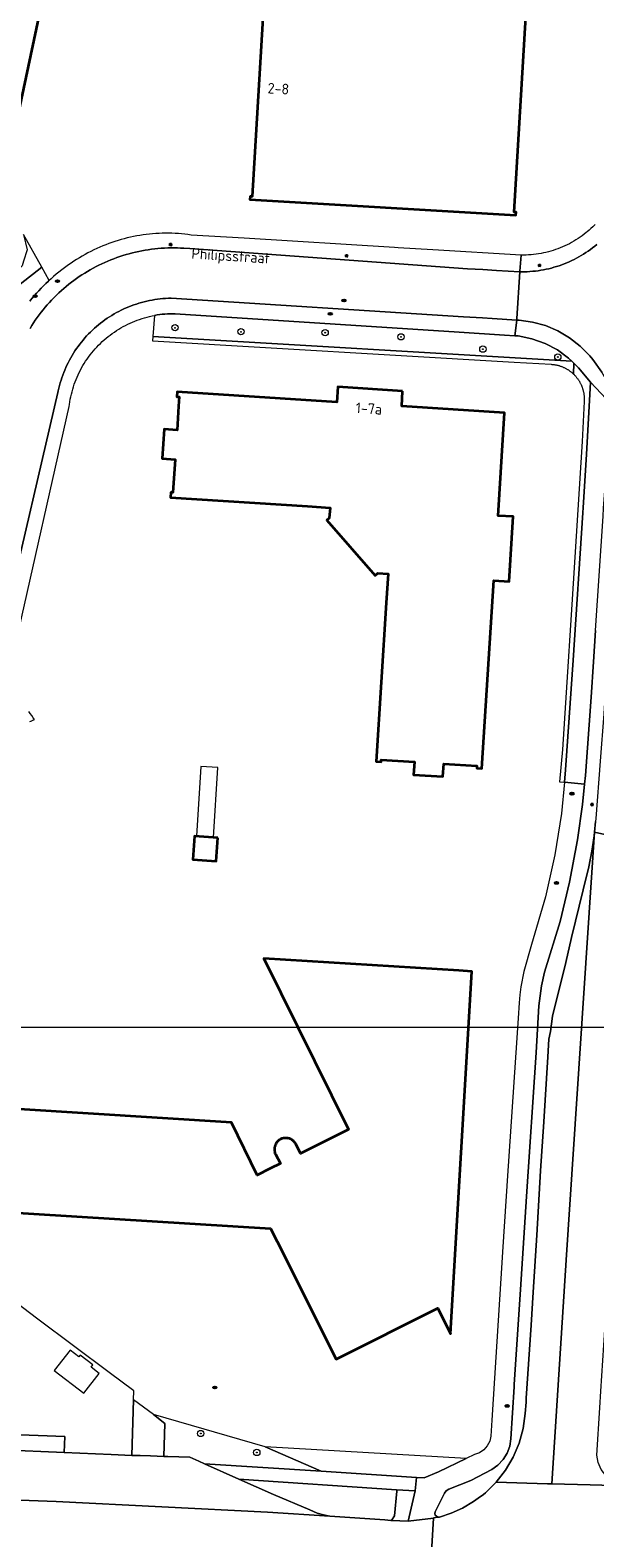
# Model space of a CAD drawing. Header units: metres. Extents: x 152610 to 160096, y 456114 to 462495.
# Tile 640 of 656: x 157165 to 157236, y 461643 to 461834. Entities that reach past the tile are written whole.
import ezdxf
from ezdxf.enums import TextEntityAlignment as Align

# ---------------------------------------------------------------- set-up
doc = ezdxf.new("R2010")
doc.units = ezdxf.units.M
doc.header["$LTSCALE"] = 0.5
doc.layers.get('0').update_dxf_attribs({"linetype": 'CONTINUOUS'})
for name, color, linetype, lineweight in [('B-PV-GR-BEPLANTING_CULTUUR_BOSPLANTSOEN-GV', 251, 'CONTINUOUS', 18), ('B-PV-GR-BEPLANTING_CULTUUR_ROOS-GV', 251, 'CONTINUOUS', 18), ('B-PV-GR-BOOM-S', 251, 'CONTINUOUS', 25), ('B-PV-GR-GROENVOORZIENING-G', 252, 'CONTINUOUS', 18), ('B-PV-GR-HAAG-GV', 251, 'CONTINUOUS', 13), ('B-PV-IE-MEUBILAIR-S', 251, 'CONTINUOUS', 25), ('B-PV-OG-BEBOUWING-GV', 6, 'CONTINUOUS', 35), ('B-PV-OG-BEBOUWING-T18', 1, 'CONTINUOUS', 18), ('B-PV-OG-BEBOUWING_OVERBOUWING-GV', 251, 'CONTINUOUS', 18), ('B-PV-OG-TERREIN_BEGROEID-GV', 251, 'CONTINUOUS', 18), ('B-PV-OG-TOPOGRAFIE-T18', 1, 'CONTINUOUS', 18), ('B-PV-VH-GESLOTENVERHARDING_ASFALT-GV', 251, 'CONTINUOUS', 18), ('B-PV-VH-ONVERHARD_ZAND-GV', 251, 'CONTINUOUS', 18), ('B-PV-VH-OPENVERHARDING_BETONSTRAATSTEEN-GV', 251, 'CONTINUOUS', 18), ('B-PV-VH-OPENVERHARDING_TEGEL-GV', 251, 'CONTINUOUS', 18)]:
    doc.layers.add(name, color=color, linetype=linetype, lineweight=lineweight)
doc.styles.add('NLCS-ISO', font='NLCS-ISO.ttf')
doc.styles.add('NLCS-ISO-M750-T18', font='NLCS-ISO.ttf', dxfattribs={"height": 1.35})

# ---------------------------------------------------------------- blocks, each defined once
blk = doc.blocks.new('SIE-MEUBILAIR_PAAL_LICHTMAST-SO')
for points in [[(-0.62, 0), (-1, 0)], [(-0.71, 0.71), (-0.44, 0.44)], [(0, 1), (0, 0.62)], [(0.44, 0.44), (0.71, 0.71)], [(1, 0), (0.62, 0)], [(-0.71, -0.71), (-0.44, -0.44)], [(0, -0.62), (0, -1)], [(0.44, -0.44), (0.71, -0.71)]]:
    blk.add_lwpolyline(points)
blk.add_circle((0, 0), 0.5)
blk = doc.blocks.new('SIE-MEUBILAIR_PUT_RIOOLPUT-SO')
blk.add_ellipse((0, 0), major_axis=(1.25, 0), ratio=0.54)
at = {"style": 'NLCS-ISO'}
blk.add_text('ri', height=0.75, dxfattribs=at).set_placement((-0.04, 0.07), align=Align.MIDDLE_CENTER)
blk = doc.blocks.new('SGR-BOOM_GBKN-SO')
at = {"linetype": 'ByBlock', "lineweight": 18}
h = blk.add_hatch(color=0, dxfattribs=at)
h.dxf.hatch_style = 1
edge = h.paths.add_edge_path()
edge.add_arc((0, 0), 0.25, 0, 360)
at = {"color": 0, "linetype": 'ByBlock', "lineweight": 18}
for radius in [2, 0.25]:
    blk.add_circle((0, 0), radius, dxfattribs=at)
at = {"color": 0, "linetype": 'ByBlock', "lineweight": 18, "style": 'NLCS-ISO'}
blk.add_attdef('SOORT', (2.5, 0), '', height=1.5, dxfattribs=at)

msp = doc.modelspace()

# ---------------------------------------------------------------- linework, layer by layer
at = {"layer": 'B-PV-GR-BEPLANTING_CULTUUR_BOSPLANTSOEN-GV', "flags": 128}
msp.add_lwpolyline([(157103.84, 461818.591), (157059.589, 461832.764), (157057.979, 461832.553), (157056.14, 461831.352), (157054.901, 461829.327), (157053.609, 461822.049), (157097.327, 461812.216), (157140.309, 461801.349), (157140.441, 461801.289), (157148.365, 461797.698), (157150.47, 461795.266), (157150.521, 461795.128), (157155.986, 461799.859), (157160.085, 461799.586), (157163.491, 461802.135), (157166.241, 461804.286), (157163.911, 461808.461), (157164.367, 461806.502), (157163.926, 461805.052), (157163.751, 461804.475), (157162.856, 461803.529), (157161.155, 461802.581), (157158.991, 461802.174)], close=True, dxfattribs=at)
at = {"layer": 'B-PV-GR-BEPLANTING_CULTUUR_ROOS-GV', "flags": 128}
msp.add_lwpolyline([(157219.151, 461796.053), (157183.135, 461798.403), (157182.808, 461798.403), (157182.481, 461798.395), (157182.155, 461798.379), (157181.829, 461798.355), (157181.503, 461798.323), (157181.179, 461798.284), (157180.855, 461798.236), (157180.543, 461798.182), (157180.305, 461795.488), (157233.436, 461792.378), (157233.039, 461792.765), (157231.61, 461793.807), (157230.048, 461794.634), (157228.383, 461795.23), (157226.651, 461795.583), (157226.234, 461795.607), (157224.886, 461795.685)], close=True, dxfattribs=at)
at = {"layer": 'B-PV-GR-GROENVOORZIENING-G'}
msp.add_lwpolyline([(156654.254, 461199.56), (157279.902, 461199.56), (157279.902, 461707.86), (156654.254, 461707.86)], close=True, dxfattribs=at)
msp.add_lwpolyline([(156654.254, 461199.56), (157279.902, 461199.56), (157279.902, 461707.86), (156654.254, 461707.86)], close=True, dxfattribs=at)
at = {"layer": 'B-PV-GR-HAAG-GV', "flags": 128}
for points in [[(157233.436, 461792.378), (157180.305, 461795.488), (157180.273, 461794.939), (157226.151, 461792.253), (157230.831, 461791.98), (157230.908, 461791.975), (157230.985, 461791.968), (157231.062, 461791.96), (157231.139, 461791.951), (157231.216, 461791.94), (157231.292, 461791.928), (157231.369, 461791.915), (157231.445, 461791.901), (157231.521, 461791.885), (157231.596, 461791.867), (157231.671, 461791.849), (157231.746, 461791.829), (157231.82, 461791.808), (157231.894, 461791.786), (157231.968, 461791.762), (157232.041, 461791.737), (157232.114, 461791.711), (157232.187, 461791.683), (157232.258, 461791.654), (157232.33, 461791.624), (157232.401, 461791.593), (157232.471, 461791.561), (157232.541, 461791.527), (157232.61, 461791.492), (157232.678, 461791.456), (157232.746, 461791.419), (157232.813, 461791.38), (157232.88, 461791.341), (157232.946, 461791.3), (157233.011, 461791.258), (157233.075, 461791.215), (157233.139, 461791.171), (157233.202, 461791.126), (157233.264, 461791.079), (157233.325, 461791.032), (157233.385, 461790.984), (157233.445, 461790.934), (157233.503, 461790.884), (157233.561, 461790.832), (157233.618, 461790.78), (157233.674, 461790.726), (157233.684, 461792.136)], [(157233.684, 461792.136), (157233.674, 461790.726), (157233.73, 461790.671), (157233.784, 461790.615), (157233.838, 461790.558), (157233.891, 461790.5), (157233.942, 461790.441), (157233.993, 461790.382), (157234.042, 461790.321), (157234.091, 461790.26), (157234.138, 461790.197), (157234.185, 461790.134), (157234.23, 461790.07), (157234.274, 461790.005), (157234.317, 461789.94), (157234.358, 461789.874), (157234.399, 461789.807), (157234.438, 461789.739), (157234.476, 461789.671), (157234.513, 461789.602), (157234.549, 461789.532), (157234.583, 461789.462), (157234.617, 461789.391), (157234.649, 461789.32), (157234.679, 461789.248), (157234.709, 461789.175), (157234.737, 461789.102), (157234.764, 461789.029), (157234.79, 461788.955), (157234.814, 461788.88), (157234.837, 461788.805), (157234.858, 461788.73), (157234.879, 461788.655), (157234.898, 461788.579), (157234.915, 461788.502), (157234.932, 461788.426), (157234.947, 461788.349), (157234.96, 461788.272), (157234.972, 461788.195), (157234.983, 461788.117), (157234.993, 461788.039), (157235.001, 461787.962), (157235.008, 461787.884), (157235.013, 461787.806), (157235.017, 461787.727), (157235.02, 461787.649), (157235.021, 461787.571), (157235.021, 461787.493), (157235.019, 461787.414), (157235.016, 461787.336), (157235.012, 461787.258), (157234.744, 461782.197), (157233.443, 461761.516), (157232.716, 461750.324), (157232.246, 461743.099), (157231.884, 461739.006), (157232.437, 461738.954), (157232.506, 461738.948), (157232.654, 461740.547), (157233.097, 461747.169), (157233.617, 461754.442), (157234.835, 461773.133), (157234.874, 461773.833), (157235.321, 461780.551), (157235.809, 461789.711), (157234.305, 461791.531)]]:
    msp.add_lwpolyline(points, close=True, dxfattribs=at)
at = {"layer": 'B-PV-OG-BEBOUWING-GV', "flags": 128}
for points in [[(157136.303, 461856.591), (157135.921, 461856.678), (157129.776, 461827.785), (157129.51, 461827.838), (157129.438, 461827.452), (157140.441, 461825.121), (157162.825, 461820.378), (157162.936, 461820.739), (157162.663, 461820.802), (157168.775, 461849.705), (157168.37, 461849.77), (157168.345, 461849.491), (157140.441, 461855.418), (157136.248, 461856.308)], [(157194.963, 461840.905), (157194.561, 461840.927), (157192.918, 461813.274), (157192.651, 461813.285), (157192.622, 461812.885), (157226.338, 461810.879), (157226.373, 461811.264), (157226.125, 461811.276), (157227.765, 461838.937), (157227.364, 461838.967), (157227.346, 461838.696), (157194.931, 461840.635)], [(157211.991, 461788.592), (157203.758, 461789.122), (157203.635, 461787.187), (157183.404, 461788.501), (157183.368, 461787.862), (157183.639, 461787.847), (157183.566, 461786.689), (157183.376, 461783.627), (157181.74, 461783.73), (157181.504, 461780.026), (157183.137, 461779.92), (157182.862, 461775.706), (157182.593, 461775.724), (157182.553, 461775.086), (157199.942, 461773.966), (157202.791, 461773.783), (157202.685, 461772.478), (157202.358, 461772.187), (157208.519, 461765.19), (157208.844, 461765.472), (157210.158, 461765.408), (157209.92, 461761.732), (157208.616, 461741.586), (157209.256, 461741.537), (157209.278, 461741.811), (157213.478, 461741.546), (157213.377, 461739.909), (157217.083, 461739.667), (157217.192, 461741.294), (157221.397, 461741.023), (157221.381, 461740.755), (157222.02, 461740.714), (157223.554, 461764.543), (157225.478, 461764.418), (157226.013, 461772.65), (157224.088, 461772.775), (157224.924, 461785.831), (157211.867, 461786.663)], [(157188.549, 461731.899), (157185.585, 461732.12), (157185.362, 461729.157), (157188.325, 461728.924)]]:
    msp.add_lwpolyline(points, close=True, dxfattribs=at)
msp.add_lwpolyline([(157145.413, 461685.419), (157195.248, 461682.343), (157196.079, 461680.685), (157203.55, 461665.777), (157216.457, 461672.216), (157218.052, 461668.98), (157220.772, 461714.956), (157219.126, 461715.058), (157194.396, 461716.603), (157205.106, 461694.883), (157199.017, 461691.862), (157198.432, 461693.061), (157198.378, 461693.154), (157198.317, 461693.242), (157198.249, 461693.326), (157198.176, 461693.404), (157198.097, 461693.477), (157198.013, 461693.543), (157197.924, 461693.603), (157197.831, 461693.656), (157197.734, 461693.703), (157197.634, 461693.742), (157197.531, 461693.773), (157197.426, 461693.796), (157197.32, 461693.812), (157197.213, 461693.82), (157197.106, 461693.82), (157196.999, 461693.811), (157196.893, 461693.795), (157196.788, 461693.771), (157196.685, 461693.74), (157196.586, 461693.7), (157196.489, 461693.654), (157196.396, 461693.6), (157196.307, 461693.539), (157196.223, 461693.473), (157196.145, 461693.4), (157196.071, 461693.321), (157196.005, 461693.237), (157195.944, 461693.149), (157195.89, 461693.056), (157195.843, 461692.959), (157195.804, 461692.859), (157195.772, 461692.757), (157195.748, 461692.652), (157195.731, 461692.546), (157195.723, 461692.439), (157195.723, 461692.332), (157195.73, 461692.225), (157195.746, 461692.119), (157195.769, 461692.014), (157195.8, 461691.911), (157195.839, 461691.811), (157195.865, 461691.754), (157196.485, 461690.58), (157195.206, 461689.933), (157193.545, 461689.093), (157190.267, 461695.805), (157153.909, 461698.084)], dxfattribs=at)
msp.add_lwpolyline([(157145.413, 461685.419), (157195.248, 461682.343), (157196.079, 461680.685), (157203.55, 461665.777), (157216.457, 461672.216), (157218.052, 461668.98), (157220.772, 461714.956), (157219.126, 461715.058), (157194.396, 461716.603), (157205.106, 461694.883), (157199.017, 461691.862), (157198.432, 461693.061), (157198.378, 461693.154), (157198.317, 461693.242), (157198.249, 461693.326), (157198.176, 461693.404), (157198.097, 461693.477), (157198.013, 461693.543), (157197.924, 461693.603), (157197.831, 461693.656), (157197.734, 461693.703), (157197.634, 461693.742), (157197.531, 461693.773), (157197.426, 461693.796), (157197.32, 461693.812), (157197.213, 461693.82), (157197.106, 461693.82), (157196.999, 461693.811), (157196.893, 461693.795), (157196.788, 461693.771), (157196.685, 461693.74), (157196.586, 461693.7), (157196.489, 461693.654), (157196.396, 461693.6), (157196.307, 461693.539), (157196.223, 461693.473), (157196.145, 461693.4), (157196.071, 461693.321), (157196.005, 461693.237), (157195.944, 461693.149), (157195.89, 461693.056), (157195.843, 461692.959), (157195.804, 461692.859), (157195.772, 461692.757), (157195.748, 461692.652), (157195.731, 461692.546), (157195.723, 461692.439), (157195.723, 461692.332), (157195.73, 461692.225), (157195.746, 461692.119), (157195.769, 461692.014), (157195.8, 461691.911), (157195.839, 461691.811), (157195.865, 461691.754), (157196.485, 461690.58), (157195.206, 461689.933), (157193.545, 461689.093), (157190.267, 461695.805), (157153.909, 461698.084)], dxfattribs=at)
at = {"layer": 'B-PV-OG-BEBOUWING_OVERBOUWING-GV', "flags": 128}
for points in [[(157188.534, 461740.816), (157186.38, 461740.948), (157185.84, 461732.101), (157187.992, 461731.941)], [(157170.936, 461666.055), (157169.836, 461666.916), (157167.809, 461664.328), (157171.556, 461661.449), (157173.517, 461663.954), (157172.482, 461664.764), (157172.693, 461665.033), (157171.108, 461666.274)]]:
    msp.add_lwpolyline(points, close=True, dxfattribs=at)
at = {"layer": 'B-PV-OG-TERREIN_BEGROEID-GV', "flags": 128}
for points in [[(157164.694, 461799.997), (157164.971, 461800.334), (157165.255, 461800.665), (157165.545, 461800.992), (157165.84, 461801.313), (157166.142, 461801.628), (157166.449, 461801.938), (157166.762, 461802.243), (157167.08, 461802.541), (157167.17, 461802.622), (157166.241, 461804.286), (157163.491, 461802.135)], [(157236.441, 461758.197), (157236.198, 461754.235), (157235.886, 461749.768), (157235.161, 461739.807), (157235.049, 461738.712), (157234.787, 461736.139), (157234.181, 461731.638), (157233.148, 461726.273), (157231.959, 461721.286), (157229.962, 461714.853), (157229.576, 461713.109), (157229.277, 461710.57), (157228.902, 461704.668), (157227.715, 461686.389), (157226.952, 461674.607), (157226.145, 461662.532), (157226.118, 461662.239), (157225.705, 461655.673), (157225.572, 461654.725), (157225.246, 461653.825), (157224.741, 461653.012), (157224.078, 461652.321), (157223.287, 461651.782), (157220.626, 461650.383), (157217.84, 461649.286), (157217.489, 461649.074), (157217.288, 461648.764), (157216.12, 461646.396), (157216.082, 461646.191), (157216.132, 461645.989), (157216.262, 461645.826), (157216.447, 461645.731), (157216.655, 461645.722), (157218.146, 461646.223), (157219.593, 461646.878), (157220.983, 461647.684), (157221.874, 461648.322), (157222.06, 461648.449), (157222.255, 461648.61), (157222.487, 461648.795), (157223.854, 461650.146), (157225.033, 461651.664), (157226.005, 461653.322), (157226.752, 461655.093), (157227.263, 461656.946), (157227.528, 461658.85), (157227.642, 461660.288), (157227.672, 461660.817), (157228.284, 461670.054), (157228.554, 461674.27), (157228.987, 461681.48), (157229.485, 461689.658), (157229.873, 461695.892), (157230.398, 461704.109), (157230.545, 461706.343), (157230.743, 461707.341), (157231.012, 461709.293), (157232.672, 461716.098), (157233.417, 461719.253), (157234.885, 461725.305), (157235.578, 461728.225), (157235.983, 461730.19), (157236.282, 461732.177), (157236.322, 461732.606), (157236.45, 461733.966)], [(157236.441, 461758.197), (157236.198, 461754.235), (157235.886, 461749.768), (157235.161, 461739.807), (157235.049, 461738.712), (157234.787, 461736.139), (157234.181, 461731.638), (157233.148, 461726.273), (157231.959, 461721.286), (157229.962, 461714.853), (157229.576, 461713.109), (157229.277, 461710.57), (157228.902, 461704.668), (157227.715, 461686.389), (157226.952, 461674.607), (157226.145, 461662.532), (157226.118, 461662.239), (157225.705, 461655.673), (157225.572, 461654.725), (157225.246, 461653.825), (157224.741, 461653.012), (157224.078, 461652.321), (157223.287, 461651.782), (157220.626, 461650.383), (157217.84, 461649.286), (157217.489, 461649.074), (157217.288, 461648.764), (157216.12, 461646.396), (157216.082, 461646.191), (157216.132, 461645.989), (157216.262, 461645.826), (157216.447, 461645.731), (157216.655, 461645.722), (157218.146, 461646.223), (157219.593, 461646.878), (157220.983, 461647.684), (157221.874, 461648.322), (157222.06, 461648.449), (157222.255, 461648.61), (157222.487, 461648.795), (157223.854, 461650.146), (157225.033, 461651.664), (157226.005, 461653.322), (157226.752, 461655.093), (157227.263, 461656.946), (157227.528, 461658.85), (157227.642, 461660.288), (157227.672, 461660.817), (157228.284, 461670.054), (157228.554, 461674.27), (157228.987, 461681.48), (157229.485, 461689.658), (157229.873, 461695.892), (157230.398, 461704.109), (157230.545, 461706.343), (157230.743, 461707.341), (157231.012, 461709.293), (157232.672, 461716.098), (157233.417, 461719.253), (157234.885, 461725.305), (157235.578, 461728.225), (157235.983, 461730.19), (157236.282, 461732.177), (157236.322, 461732.606), (157236.45, 461733.966)]]:
    msp.add_lwpolyline(points, dxfattribs=at)
for points in [[(157201.669, 461651.542), (157194.564, 461654.648), (157180.389, 461658.756), (157181.833, 461657.617), (157181.687, 461653.422), (157182.192, 461653.405), (157185.008, 461653.312), (157186.129, 461652.813), (157186.853, 461652.492)], [(157220.041, 461653.162), (157194.564, 461654.648), (157201.669, 461651.542), (157213.729, 461650.769), (157214.734, 461650.723), (157216.53, 461651.482)], [(157211.19, 461649.204), (157191.225, 461650.547), (157195.615, 461648.595), (157200.203, 461646.634), (157201.136, 461646.223), (157201.947, 461645.993), (157202.741, 461645.835), (157209.742, 461645.372), (157210.489, 461645.312), (157210.59, 461645.308), (157210.966, 461645.883), (157211.262, 461649.032)]]:
    msp.add_lwpolyline(points, close=True, dxfattribs=at)
at = {"layer": 'B-PV-VH-GESLOTENVERHARDING_ASFALT-GV', "flags": 128}
for points in [[(157236.607, 461807.174), (157236.341, 461806.956), (157236.07, 461806.744), (157235.794, 461806.539), (157235.513, 461806.34), (157235.228, 461806.148), (157234.938, 461805.962), (157234.644, 461805.783), (157234.346, 461805.611), (157234.044, 461805.446), (157233.738, 461805.288), (157233.429, 461805.137), (157233.117, 461804.993), (157232.801, 461804.857), (157232.481, 461804.728), (157232.16, 461804.606), (157231.835, 461804.492), (157231.508, 461804.386), (157231.178, 461804.287), (157230.846, 461804.196), (157230.512, 461804.112), (157230.177, 461804.037), (157229.839, 461803.969), (157229.5, 461803.909), (157229.16, 461803.857), (157228.819, 461803.813), (157228.477, 461803.777), (157228.134, 461803.749), (157227.79, 461803.728), (157227.446, 461803.716), (157227.102, 461803.712), (157226.85, 461803.727), (157226.475, 461797.794), (157226.452, 461797.588), (157226.75, 461797.569), (157228.45, 461797.34), (157230.104, 461796.889), (157231.685, 461796.222), (157233.163, 461795.352), (157234.513, 461794.294), (157235.711, 461793.067), (157236.124, 461792.589), (157237.241, 461790.977)], [(157215.489, 461638.347), (157215.891, 461645.574), (157212.693, 461645.221), (157210.59, 461645.308), (157210.489, 461645.312), (157209.742, 461645.372), (157202.741, 461645.835), (157194.869, 461646.331), (157168.037, 461647.706), (157151.948, 461648.286), (157151.305, 461648.309), (157129.707, 461648.656), (157106.089, 461648.969), (157085.545, 461649.242), (157083.075, 461649.281), (157060.291, 461649.642), (157039.447, 461649.967), (157034.194, 461650.042), (157034.088, 461643.547), (157041.976, 461643.418), (157052.993, 461643.252), (157065.01, 461643.066)], [(157240.228, 461649.691), (157235.781, 461649.81), (157230.919, 461649.947), (157230.367, 461649.963), (157223.854, 461650.146), (157222.487, 461648.795), (157222.255, 461648.61), (157222.06, 461648.449), (157221.874, 461648.322), (157220.983, 461647.684), (157219.593, 461646.878), (157218.146, 461646.223), (157216.655, 461645.722), (157216.448, 461645.719), (157215.894, 461645.626), (157215.891, 461645.574), (157215.489, 461638.347)]]:
    msp.add_lwpolyline(points, dxfattribs=at)
for points in [[(157238.459, 461786.885), (157235.809, 461789.711), (157235.321, 461780.551), (157234.874, 461773.833), (157234.835, 461773.133), (157233.617, 461754.442), (157233.097, 461747.169), (157232.654, 461740.547), (157232.506, 461738.948), (157235.028, 461738.714), (157235.049, 461738.712), (157235.161, 461739.807), (157235.886, 461749.768), (157236.198, 461754.235), (157236.441, 461758.197), (157237.42, 461772.697), (157237.449, 461773.709)], [(157239.741, 461781.655), (157239.69, 461781.658), (157239.608, 461780.501), (157239.217, 461774.314), (157239.184, 461773.688), (157239.151, 461773.275), (157238.753, 461767.071), (157238.171, 461758.063), (157237.938, 461754.72), (157237.878, 461753.819), (157237.5, 461747.626), (157237.048, 461741.627), (157236.482, 461734.348), (157236.45, 461733.966), (157236.322, 461732.606), (157241.406, 461731.475), (157243.016, 461749.698), (157244.772, 461781.324)], [(157235.028, 461738.714), (157232.506, 461738.948), (157232.14, 461735.001), (157231.283, 461729.739), (157230.119, 461724.405), (157228.332, 461718.383), (157227.371, 461714.941), (157226.961, 461712.997), (157226.842, 461711.993), (157226.753, 461710.99), (157226.619, 461709.015), (157225.288, 461689.024), (157224.7, 461680.03), (157224.423, 461676), (157223.285, 461658.01), (157223.179, 461655.992), (157223.027, 461655.342), (157222.719, 461654.749), (157222.272, 461654.252), (157221.717, 461653.882), (157221.086, 461653.662), (157220.041, 461653.162), (157216.53, 461651.482), (157214.734, 461650.723), (157213.729, 461650.769), (157213.597, 461649.042), (157212.693, 461645.221), (157215.891, 461645.574), (157215.894, 461645.626), (157216.448, 461645.719), (157216.655, 461645.722), (157216.447, 461645.731), (157216.262, 461645.826), (157216.132, 461645.989), (157216.082, 461646.191), (157216.12, 461646.396), (157217.288, 461648.764), (157217.489, 461649.074), (157217.84, 461649.286), (157220.626, 461650.383), (157223.287, 461651.782), (157224.078, 461652.321), (157224.741, 461653.012), (157225.246, 461653.825), (157225.572, 461654.725), (157225.705, 461655.673), (157226.118, 461662.239), (157226.145, 461662.532), (157226.952, 461674.607), (157227.715, 461686.389), (157228.902, 461704.668), (157229.277, 461710.57), (157229.576, 461713.109), (157229.962, 461714.853), (157231.959, 461721.286), (157233.148, 461726.273), (157234.181, 461731.638), (157234.787, 461736.139), (157235.049, 461738.712)], [(157235.028, 461738.714), (157232.506, 461738.948), (157232.14, 461735.001), (157231.283, 461729.739), (157230.119, 461724.405), (157228.332, 461718.383), (157227.371, 461714.941), (157226.961, 461712.997), (157226.842, 461711.993), (157226.753, 461710.99), (157226.619, 461709.015), (157225.288, 461689.024), (157224.7, 461680.03), (157224.423, 461676), (157223.285, 461658.01), (157223.179, 461655.992), (157223.027, 461655.342), (157222.719, 461654.749), (157222.272, 461654.252), (157221.717, 461653.882), (157221.086, 461653.662), (157220.041, 461653.162), (157216.53, 461651.482), (157214.734, 461650.723), (157213.729, 461650.769), (157213.597, 461649.042), (157212.693, 461645.221), (157215.891, 461645.574), (157215.894, 461645.626), (157216.448, 461645.719), (157216.655, 461645.722), (157216.447, 461645.731), (157216.262, 461645.826), (157216.132, 461645.989), (157216.082, 461646.191), (157216.12, 461646.396), (157217.288, 461648.764), (157217.489, 461649.074), (157217.84, 461649.286), (157220.626, 461650.383), (157223.287, 461651.782), (157224.078, 461652.321), (157224.741, 461653.012), (157225.246, 461653.825), (157225.572, 461654.725), (157225.705, 461655.673), (157226.118, 461662.239), (157226.145, 461662.532), (157226.952, 461674.607), (157227.715, 461686.389), (157228.902, 461704.668), (157229.277, 461710.57), (157229.576, 461713.109), (157229.962, 461714.853), (157231.959, 461721.286), (157233.148, 461726.273), (157234.181, 461731.638), (157234.787, 461736.139), (157235.049, 461738.712)], [(157232.758, 461679.013), (157236.322, 461732.606), (157236.282, 461732.177), (157235.983, 461730.19), (157235.578, 461728.225), (157234.885, 461725.305), (157233.417, 461719.253), (157232.672, 461716.098), (157231.012, 461709.293), (157230.743, 461707.341), (157230.545, 461706.343), (157230.398, 461704.109), (157229.873, 461695.892), (157229.485, 461689.658), (157228.987, 461681.48), (157228.554, 461674.27), (157228.284, 461670.054), (157227.672, 461660.817), (157227.642, 461660.288), (157227.528, 461658.85), (157227.263, 461656.946), (157226.752, 461655.093), (157226.005, 461653.322), (157225.033, 461651.664), (157223.854, 461650.146), (157230.367, 461649.963), (157230.919, 461649.947)], [(157232.758, 461679.013), (157236.322, 461732.606), (157236.282, 461732.177), (157235.983, 461730.19), (157235.578, 461728.225), (157234.885, 461725.305), (157233.417, 461719.253), (157232.672, 461716.098), (157231.012, 461709.293), (157230.743, 461707.341), (157230.545, 461706.343), (157230.398, 461704.109), (157229.873, 461695.892), (157229.485, 461689.658), (157228.987, 461681.48), (157228.554, 461674.27), (157228.284, 461670.054), (157227.672, 461660.817), (157227.642, 461660.288), (157227.528, 461658.85), (157227.263, 461656.946), (157226.752, 461655.093), (157226.005, 461653.322), (157225.033, 461651.664), (157223.854, 461650.146), (157230.367, 461649.963), (157230.919, 461649.947)], [(157241.093, 461707.656), (157241.406, 461731.475), (157236.322, 461732.606), (157232.758, 461679.013), (157230.919, 461649.947), (157235.781, 461649.81), (157240.228, 461649.691), (157239.329, 461649.933), (157238.482, 461650.378), (157237.754, 461650.999), (157237.179, 461651.764), (157236.787, 461652.637), (157236.596, 461653.574), (157236.988, 461659.592), (157237.126, 461661.705), (157239.79, 461702.535), (157240.065, 461706.739), (157240.244, 461707.201), (157240.614, 461707.531)], [(157241.093, 461707.656), (157241.406, 461731.475), (157236.322, 461732.606), (157232.758, 461679.013), (157230.919, 461649.947), (157235.781, 461649.81), (157240.228, 461649.691), (157239.329, 461649.933), (157238.482, 461650.378), (157237.754, 461650.999), (157237.179, 461651.764), (157236.787, 461652.637), (157236.596, 461653.574), (157236.988, 461659.592), (157237.126, 461661.705), (157239.79, 461702.535), (157240.065, 461706.739), (157240.244, 461707.201), (157240.614, 461707.531)]]:
    msp.add_lwpolyline(points, close=True, dxfattribs=at)
at = {"layer": 'B-PV-VH-ONVERHARD_ZAND-GV', "flags": 128}
for points in [[(157233.436, 461792.378), (157180.305, 461795.488), (157180.273, 461794.939), (157226.151, 461792.253), (157230.831, 461791.98), (157230.908, 461791.975), (157230.985, 461791.968), (157231.062, 461791.96), (157231.139, 461791.951), (157231.216, 461791.94), (157231.292, 461791.928), (157231.369, 461791.915), (157231.445, 461791.901), (157231.521, 461791.885), (157231.596, 461791.867), (157231.671, 461791.849), (157231.746, 461791.829), (157231.82, 461791.808), (157231.894, 461791.786), (157231.968, 461791.762), (157232.041, 461791.737), (157232.114, 461791.711), (157232.187, 461791.683), (157232.258, 461791.654), (157232.33, 461791.624), (157232.401, 461791.593), (157232.471, 461791.561), (157232.541, 461791.527), (157232.61, 461791.492), (157232.678, 461791.456), (157232.746, 461791.419), (157232.813, 461791.38), (157232.88, 461791.341), (157232.946, 461791.3), (157233.011, 461791.258), (157233.075, 461791.215), (157233.139, 461791.171), (157233.202, 461791.126), (157233.264, 461791.079), (157233.325, 461791.032), (157233.385, 461790.984), (157233.445, 461790.934), (157233.503, 461790.884), (157233.561, 461790.832), (157233.618, 461790.78), (157233.674, 461790.726), (157233.684, 461792.136)], [(157233.684, 461792.136), (157233.674, 461790.726), (157233.73, 461790.671), (157233.784, 461790.615), (157233.838, 461790.558), (157233.891, 461790.5), (157233.942, 461790.441), (157233.993, 461790.382), (157234.042, 461790.321), (157234.091, 461790.26), (157234.138, 461790.197), (157234.185, 461790.134), (157234.23, 461790.07), (157234.274, 461790.005), (157234.317, 461789.94), (157234.358, 461789.874), (157234.399, 461789.807), (157234.438, 461789.739), (157234.476, 461789.671), (157234.513, 461789.602), (157234.549, 461789.532), (157234.583, 461789.462), (157234.617, 461789.391), (157234.649, 461789.32), (157234.679, 461789.248), (157234.709, 461789.175), (157234.737, 461789.102), (157234.764, 461789.029), (157234.79, 461788.955), (157234.814, 461788.88), (157234.837, 461788.805), (157234.858, 461788.73), (157234.879, 461788.655), (157234.898, 461788.579), (157234.915, 461788.502), (157234.932, 461788.426), (157234.947, 461788.349), (157234.96, 461788.272), (157234.972, 461788.195), (157234.983, 461788.117), (157234.993, 461788.039), (157235.001, 461787.962), (157235.008, 461787.884), (157235.013, 461787.806), (157235.017, 461787.727), (157235.02, 461787.649), (157235.021, 461787.571), (157235.021, 461787.493), (157235.019, 461787.414), (157235.016, 461787.336), (157235.012, 461787.258), (157234.744, 461782.197), (157233.443, 461761.516), (157232.716, 461750.324), (157232.246, 461743.099), (157231.884, 461739.006), (157232.437, 461738.954), (157232.506, 461738.948), (157232.654, 461740.547), (157233.097, 461747.169), (157233.617, 461754.442), (157234.835, 461773.133), (157234.874, 461773.833), (157235.321, 461780.551), (157235.809, 461789.711), (157234.305, 461791.531)]]:
    msp.add_lwpolyline(points, close=True, dxfattribs=at)
at = {"layer": 'B-PV-VH-OPENVERHARDING_BETONSTRAATSTEEN-GV', "flags": 128}
for points in [[(157161.612, 461759.794), (157168.278, 461788.404), (157168.322, 461788.62), (157168.398, 461788.957), (157168.482, 461789.291), (157168.573, 461789.623), (157168.672, 461789.953), (157168.778, 461790.28), (157168.892, 461790.606), (157169.014, 461790.928), (157169.143, 461791.247), (157169.28, 461791.563), (157169.424, 461791.876), (157169.575, 461792.186), (157169.733, 461792.492), (157169.898, 461792.794), (157170.07, 461793.093), (157170.249, 461793.387), (157170.435, 461793.677), (157170.628, 461793.963), (157170.827, 461794.244), (157171.033, 461794.52), (157171.245, 461794.792), (157171.463, 461795.058), (157171.687, 461795.32), (157171.918, 461795.576), (157172.154, 461795.826), (157172.396, 461796.072), (157172.643, 461796.311), (157172.897, 461796.545), (157173.155, 461796.773), (157173.419, 461796.994), (157173.688, 461797.21), (157173.961, 461797.419), (157174.24, 461797.622), (157174.523, 461797.818), (157174.81, 461798.007), (157175.102, 461798.19), (157175.399, 461798.366), (157175.699, 461798.535), (157176.003, 461798.698), (157176.31, 461798.852), (157176.621, 461799), (157176.936, 461799.141), (157177.254, 461799.274), (157177.574, 461799.4), (157177.898, 461799.518), (157178.224, 461799.629), (157178.553, 461799.732), (157178.884, 461799.828), (157179.217, 461799.915), (157179.552, 461799.995), (157179.889, 461800.068), (157180.227, 461800.132), (157180.567, 461800.189), (157180.908, 461800.237), (157181.25, 461800.278), (157181.593, 461800.311), (157181.937, 461800.335), (157182.281, 461800.352), (157182.625, 461800.361), (157219.708, 461798.01), (157222.133, 461797.865), (157223.346, 461797.785), (157226.452, 461797.588), (157226.475, 461797.794), (157226.85, 461803.727), (157223.908, 461803.896), (157222.161, 461803.995), (157220.195, 461804.112), (157185.008, 461806.65), (157184.25, 461806.7), (157183.839, 461806.723), (157183.427, 461806.738), (157183.016, 461806.745), (157182.604, 461806.744), (157182.193, 461806.735), (157181.781, 461806.718), (157181.37, 461806.694), (157180.96, 461806.661), (157180.55, 461806.62), (157180.141, 461806.571), (157179.734, 461806.514), (157179.327, 461806.449), (157178.922, 461806.377), (157178.518, 461806.297), (157178.116, 461806.208), (157177.716, 461806.112), (157177.317, 461806.008), (157176.921, 461805.897), (157176.527, 461805.778), (157176.135, 461805.651), (157175.746, 461805.516), (157175.36, 461805.375), (157174.976, 461805.225), (157174.595, 461805.068), (157174.218, 461804.904), (157173.844, 461804.733), (157173.473, 461804.554), (157173.106, 461804.368), (157172.742, 461804.175), (157172.382, 461803.975), (157172.026, 461803.768), (157171.674, 461803.554), (157171.327, 461803.333), (157170.984, 461803.106), (157170.645, 461802.872), (157170.311, 461802.631), (157169.981, 461802.384), (157169.657, 461802.131), (157169.337, 461801.871), (157169.023, 461801.605), (157168.714, 461801.333), (157168.41, 461801.056), (157168.356, 461801.005), (157168.059, 461800.72), (157167.767, 461800.43), (157167.481, 461800.134), (157167.2, 461799.833), (157166.926, 461799.526), (157166.657, 461799.214), (157166.395, 461798.897), (157166.139, 461798.574), (157165.889, 461798.247), (157165.646, 461797.915), (157165.409, 461797.578), (157165.179, 461797.237), (157164.955, 461796.892), (157164.738, 461796.542)], [(157161.247, 461656.243), (157169.136, 461655.95), (157169.051, 461653.916), (157175.024, 461653.65), (157177.628, 461653.56), (157177.872, 461660.595), (157177.911, 461661.729), (157174.766, 461664.076), (157165.727, 461670.82), (157161.844, 461673.788)], [(157151.948, 461648.286), (157168.037, 461647.706), (157194.869, 461646.331), (157202.741, 461645.835), (157201.947, 461645.993), (157201.136, 461646.223), (157200.203, 461646.634), (157195.615, 461648.595), (157191.225, 461650.547), (157186.853, 461652.492), (157186.129, 461652.813), (157185.008, 461653.312), (157182.192, 461653.405), (157181.687, 461653.422), (157180.013, 461653.477), (157178.702, 461653.523), (157177.875, 461653.551), (157177.628, 461653.56), (157175.024, 461653.65), (157169.051, 461653.916), (157161.169, 461654.265)]]:
    msp.add_lwpolyline(points, dxfattribs=at)
for points in [[(157226.75, 461797.569), (157226.452, 461797.588), (157226.234, 461795.607), (157226.651, 461795.583), (157228.383, 461795.23), (157230.048, 461794.634), (157231.61, 461793.807), (157233.039, 461792.765), (157233.436, 461792.378), (157233.684, 461792.136), (157234.305, 461791.531), (157235.809, 461789.711), (157238.459, 461786.885), (157238.595, 461788.541), (157238.27, 461789.224), (157237.241, 461790.977), (157236.124, 461792.589), (157235.711, 461793.067), (157234.513, 461794.294), (157233.163, 461795.352), (157231.685, 461796.222), (157230.104, 461796.889), (157228.45, 461797.34)], [(157169.136, 461655.95), (157161.247, 461656.243), (157161.169, 461654.265), (157169.051, 461653.916)]]:
    msp.add_lwpolyline(points, close=True, dxfattribs=at)
at = {"layer": 'B-PV-VH-OPENVERHARDING_TEGEL-GV', "flags": 128}
for points in [[(157236.396, 461809.704), (157236.332, 461809.64), (157236.105, 461809.42), (157235.872, 461809.205), (157235.634, 461808.997), (157235.391, 461808.794), (157235.254, 461808.681), (157235.005, 461808.483), (157234.752, 461808.292), (157234.493, 461808.107), (157234.23, 461807.928), (157233.962, 461807.756), (157233.69, 461807.591), (157233.415, 461807.433), (157233.135, 461807.282), (157232.851, 461807.138), (157232.564, 461807.001), (157232.274, 461806.871), (157231.98, 461806.749), (157231.684, 461806.634), (157231.385, 461806.527), (157231.082, 461806.427), (157230.778, 461806.335), (157230.472, 461806.25), (157230.163, 461806.174), (157229.853, 461806.105), (157229.541, 461806.044), (157229.227, 461805.99), (157228.912, 461805.945), (157228.597, 461805.907), (157228.28, 461805.878), (157227.963, 461805.856), (157227.645, 461805.843), (157227.327, 461805.837), (157227.009, 461805.84), (157226.855, 461803.811), (157226.85, 461803.727), (157227.102, 461803.712), (157227.446, 461803.716), (157227.79, 461803.728), (157228.134, 461803.749), (157228.477, 461803.777), (157228.819, 461803.813), (157229.16, 461803.857), (157229.5, 461803.909), (157229.839, 461803.969), (157230.177, 461804.037), (157230.512, 461804.112), (157230.846, 461804.196), (157231.178, 461804.287), (157231.508, 461804.386), (157231.835, 461804.492), (157232.16, 461804.606), (157232.481, 461804.728), (157232.801, 461804.857), (157233.117, 461804.993), (157233.429, 461805.137), (157233.738, 461805.288), (157234.044, 461805.446), (157234.346, 461805.611), (157234.644, 461805.783), (157234.938, 461805.962), (157235.228, 461806.148), (157235.513, 461806.34), (157235.794, 461806.539), (157236.07, 461806.744), (157236.341, 461806.956), (157236.607, 461807.174)], [(157164.738, 461796.542), (157164.955, 461796.892), (157165.179, 461797.237), (157165.409, 461797.578), (157165.646, 461797.915), (157165.889, 461798.247), (157166.139, 461798.574), (157166.395, 461798.897), (157166.657, 461799.214), (157166.926, 461799.526), (157167.2, 461799.833), (157167.481, 461800.134), (157167.767, 461800.43), (157168.059, 461800.72), (157168.356, 461801.005), (157168.41, 461801.056), (157168.714, 461801.333), (157169.023, 461801.605), (157169.337, 461801.871), (157169.657, 461802.131), (157169.981, 461802.384), (157170.311, 461802.631), (157170.645, 461802.872), (157170.984, 461803.106), (157171.327, 461803.333), (157171.674, 461803.554), (157172.026, 461803.768), (157172.382, 461803.975), (157172.742, 461804.175), (157173.106, 461804.368), (157173.473, 461804.554), (157173.844, 461804.733), (157174.218, 461804.904), (157174.595, 461805.068), (157174.976, 461805.225), (157175.36, 461805.375), (157175.746, 461805.516), (157176.135, 461805.651), (157176.527, 461805.778), (157176.921, 461805.897), (157177.317, 461806.008), (157177.716, 461806.112), (157178.116, 461806.208), (157178.518, 461806.297), (157178.922, 461806.377), (157179.327, 461806.449), (157179.734, 461806.514), (157180.141, 461806.571), (157180.55, 461806.62), (157180.96, 461806.661), (157181.37, 461806.694), (157181.781, 461806.718), (157182.193, 461806.735), (157182.604, 461806.744), (157183.016, 461806.745), (157183.427, 461806.738), (157183.839, 461806.723), (157184.25, 461806.7), (157185.008, 461806.65), (157220.195, 461804.112), (157222.161, 461803.995), (157223.908, 461803.896), (157226.85, 461803.727), (157226.855, 461803.811), (157227.009, 461805.84), (157215.808, 461806.509), (157211.415, 461806.771), (157210.961, 461806.798), (157191.891, 461807.964), (157185.164, 461808.375), (157184.761, 461808.433), (157184.356, 461808.482), (157183.951, 461808.524), (157183.545, 461808.557), (157183.138, 461808.583), (157182.731, 461808.601), (157182.324, 461808.61), (157181.916, 461808.612), (157181.509, 461808.606), (157181.102, 461808.591), (157180.695, 461808.569), (157180.289, 461808.539), (157179.883, 461808.501), (157179.478, 461808.455), (157179.074, 461808.4), (157178.672, 461808.338), (157178.27, 461808.268), (157177.87, 461808.19), (157177.472, 461808.105), (157177.075, 461808.011), (157176.681, 461807.91), (157176.288, 461807.801), (157175.899, 461807.685), (157175.896, 461807.684), (157175.502, 461807.56), (157175.11, 461807.429), (157174.72, 461807.29), (157174.334, 461807.144), (157173.95, 461806.99), (157173.57, 461806.828), (157173.192, 461806.66), (157172.818, 461806.484), (157172.448, 461806.301), (157172.081, 461806.11), (157171.718, 461805.913), (157171.358, 461805.709), (157171.003, 461805.497), (157170.652, 461805.28), (157170.305, 461805.055), (157169.963, 461804.823), (157169.625, 461804.585), (157169.454, 461804.461), (157169.1, 461804.206), (157168.751, 461803.944), (157168.407, 461803.676), (157168.067, 461803.401), (157167.733, 461803.121), (157167.404, 461802.834), (157167.17, 461802.622), (157167.08, 461802.541), (157166.762, 461802.243), (157166.449, 461801.938), (157166.142, 461801.628), (157165.84, 461801.313), (157165.545, 461800.992), (157165.255, 461800.665), (157164.971, 461800.334), (157164.694, 461799.997)], [(157162.985, 461756.79), (157169.701, 461786.627), (157169.736, 461786.9), (157169.786, 461787.224), (157169.843, 461787.545), (157169.909, 461787.866), (157169.981, 461788.185), (157170.062, 461788.501), (157170.151, 461788.816), (157170.247, 461789.129), (157170.351, 461789.439), (157170.462, 461789.746), (157170.581, 461790.051), (157170.707, 461790.352), (157170.841, 461790.651), (157170.982, 461790.946), (157171.13, 461791.237), (157171.285, 461791.525), (157171.447, 461791.809), (157171.616, 461792.089), (157171.792, 461792.365), (157171.974, 461792.636), (157172.163, 461792.902), (157172.359, 461793.165), (157172.561, 461793.422), (157172.769, 461793.674), (157172.983, 461793.921), (157173.204, 461794.162), (157173.43, 461794.399), (157173.661, 461794.629), (157173.899, 461794.854), (157174.142, 461795.073), (157174.39, 461795.286), (157174.643, 461795.493), (157174.901, 461795.693), (157175.164, 461795.888), (157175.432, 461796.075), (157175.704, 461796.256), (157175.981, 461796.431), (157176.261, 461796.598), (157176.546, 461796.759), (157176.835, 461796.913), (157177.127, 461797.059), (157177.423, 461797.198), (157177.722, 461797.331), (157178.024, 461797.455), (157178.329, 461797.573), (157178.637, 461797.682), (157178.948, 461797.784), (157179.261, 461797.879), (157179.576, 461797.966), (157179.893, 461798.045), (157180.212, 461798.117), (157180.533, 461798.18), (157180.543, 461798.182), (157180.855, 461798.236), (157181.179, 461798.284), (157181.503, 461798.323), (157181.829, 461798.355), (157182.155, 461798.379), (157182.481, 461798.395), (157182.808, 461798.403), (157183.135, 461798.403), (157219.151, 461796.053), (157224.886, 461795.685), (157226.234, 461795.607), (157226.452, 461797.588), (157223.346, 461797.785), (157222.133, 461797.865), (157219.708, 461798.01), (157182.625, 461800.361), (157182.281, 461800.352), (157181.937, 461800.335), (157181.593, 461800.311), (157181.25, 461800.278), (157180.908, 461800.237), (157180.567, 461800.189), (157180.227, 461800.132), (157179.889, 461800.068), (157179.552, 461799.995), (157179.217, 461799.915), (157178.884, 461799.828), (157178.553, 461799.732), (157178.224, 461799.629), (157177.898, 461799.518), (157177.574, 461799.4), (157177.254, 461799.274), (157176.936, 461799.141), (157176.621, 461799), (157176.31, 461798.852), (157176.003, 461798.698), (157175.699, 461798.535), (157175.399, 461798.366), (157175.102, 461798.19), (157174.81, 461798.007), (157174.523, 461797.818), (157174.24, 461797.622), (157173.961, 461797.419), (157173.688, 461797.21), (157173.419, 461796.994), (157173.155, 461796.773), (157172.897, 461796.545), (157172.643, 461796.311), (157172.396, 461796.072), (157172.154, 461795.826), (157171.918, 461795.576), (157171.687, 461795.32), (157171.463, 461795.058), (157171.245, 461794.792), (157171.033, 461794.52), (157170.827, 461794.244), (157170.628, 461793.963), (157170.435, 461793.677), (157170.249, 461793.387), (157170.07, 461793.093), (157169.898, 461792.794), (157169.733, 461792.492), (157169.575, 461792.186), (157169.424, 461791.876), (157169.28, 461791.563), (157169.143, 461791.247), (157169.014, 461790.928), (157168.892, 461790.606), (157168.778, 461790.28), (157168.672, 461789.953), (157168.573, 461789.623), (157168.482, 461789.291), (157168.398, 461788.957), (157168.322, 461788.62), (157168.278, 461788.404), (157161.612, 461759.794)], [(157164.725, 461746.659), (157164.846, 461746.699), (157164.965, 461746.747), (157165.028, 461746.776), (157165.296, 461746.923), (157165.131, 461747.148), (157164.949, 461747.408), (157164.774, 461747.672), (157164.606, 461747.941)]]:
    msp.add_lwpolyline(points, dxfattribs=at)
for points in [[(157177.875, 461653.551), (157178.702, 461653.523), (157180.013, 461653.477), (157181.687, 461653.422), (157181.833, 461657.617), (157180.389, 461658.756), (157177.872, 461660.595), (157177.628, 461653.56)], [(157201.669, 461651.542), (157186.853, 461652.492), (157191.225, 461650.547), (157211.19, 461649.204), (157213.597, 461649.042), (157213.729, 461650.769)], [(157213.597, 461649.042), (157211.19, 461649.204), (157211.262, 461649.032), (157210.966, 461645.883), (157210.59, 461645.308), (157212.693, 461645.221)]]:
    msp.add_lwpolyline(points, close=True, dxfattribs=at)

# ---------------------------------------------------------------- block references
at = {"layer": 'B-PV-GR-BOOM-S', "xscale": 0.2, "yscale": 0.2, "zscale": 0.2}
for p in [(157183.124, 461796.616), (157191.488, 461796.111), (157202.161, 461795.986), (157211.779, 461795.463), (157222.161, 461793.906), (157231.666, 461792.901), (157186.386, 461656.332), (157193.494, 461653.923)]:
    msp.add_blockref('SGR-BOOM_GBKN-SO', p, dxfattribs=at)
at = {"layer": 'B-PV-IE-MEUBILAIR-S', "xscale": 0.2, "yscale": 0.2, "zscale": 0.2}
for name, p in [('SIE-MEUBILAIR_PAAL_LICHTMAST-SO', (157182.558, 461807.172)), ('SIE-MEUBILAIR_PAAL_LICHTMAST-SO', (157204.878, 461805.753)), ('SIE-MEUBILAIR_PAAL_LICHTMAST-SO', (157229.341, 461804.532)), ('SIE-MEUBILAIR_PUT_RIOOLPUT-SO', (157168.218, 461802.519)), ('SIE-MEUBILAIR_PUT_RIOOLPUT-SO', (157165.395, 461800.619)), ('SIE-MEUBILAIR_PUT_RIOOLPUT-SO', (157204.555, 461800.081)), ('SIE-MEUBILAIR_PUT_RIOOLPUT-SO', (157202.818, 461798.385)), ('SIE-MEUBILAIR_PUT_RIOOLPUT-SO', (157233.46, 461737.5)), ('SIE-MEUBILAIR_PAAL_LICHTMAST-SO', (157236.006, 461736.137)), ('SIE-MEUBILAIR_PUT_RIOOLPUT-SO', (157231.491, 461726.182)), ('SIE-MEUBILAIR_PUT_RIOOLPUT-SO', (157188.173, 461662.163)), ('SIE-MEUBILAIR_PUT_RIOOLPUT-SO', (157225.25, 461659.83))]:
    msp.add_blockref(name, p, dxfattribs=at)

# ---------------------------------------------------------------- texts
at = {"layer": 'B-PV-OG-BEBOUWING-T18', "style": 'NLCS-ISO-M750-T18'}
for s, rotation, p in [('2-8', 356.6, (157196.235, 461826.952)), ('1-7a', 356.3, (157207.714, 461786.362))]:
    msp.add_text(s, height=1.35, rotation=rotation, dxfattribs=at).set_placement(p, align=Align.MIDDLE)
at = {"layer": 'B-PV-OG-TOPOGRAFIE-T18', "style": 'NLCS-ISO-M750-T18'}
msp.add_text('Philipsstraat', height=1.35, rotation=356.3, dxfattribs=at).set_placement((157190.17, 461805.543), align=Align.MIDDLE)

doc.saveas('drawing.dxf')
